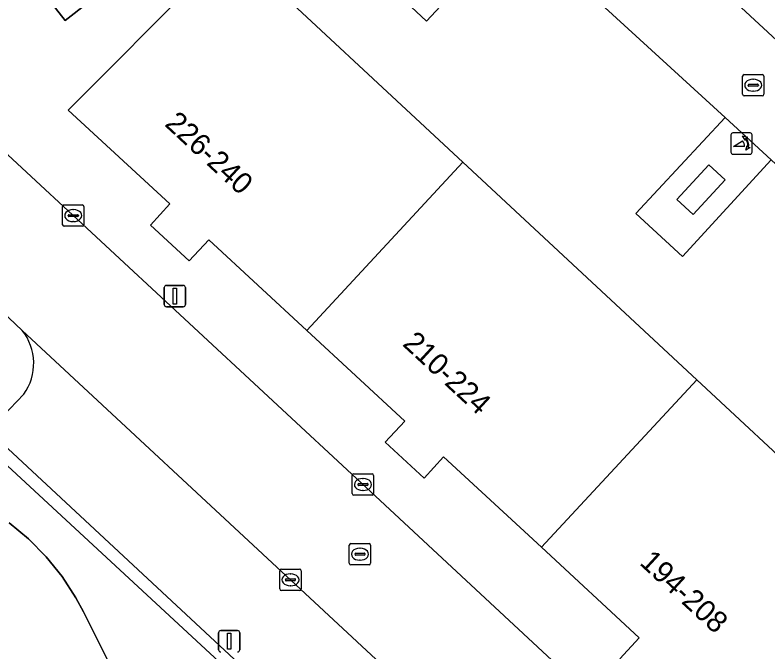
# Model space of a CAD drawing. Extents: x 159217 to 160349, y 381246 to 382172.
# Drawn here: x 159784.29 to 159819.61, y 381715.94 to 381745.8 of the extents above; entities that cross this region are included whole.
import ezdxf

# ---------------------------------------------------------------- set-up
doc = ezdxf.new("R2010")
doc.units = 0
for name, color, linetype in [('IMGEO_Groenvoorziening', 7, 'Continuous'), ('IMGEO_Kolk', 7, 'Continuous'), ('IMGEO_Lichtmast', 7, 'Continuous'), ('IMGEO_Pand', 7, 'Continuous'), ('IMGEO_Pand_nummerreeks', 7, 'Continuous'), ('IMGEO_Parkeervlak_open', 7, 'Continuous'), ('IMGEO_Poller', 7, 'Continuous'), ('IMGEO_Rijbaan_lokaal_open', 7, 'Continuous'), ('IMGEO_Rioolput', 7, 'Continuous'), ('IMGEO_Voetpad_open', 7, 'Continuous')]:
    doc.layers.add(name, color=color, linetype=linetype)

msp = doc.modelspace()

# ---------------------------------------------------------------- linework, layer by layer
at = {"layer": 'IMGEO_Groenvoorziening'}
for points in [[(159802.073, 381755.288), (159795.639, 381750), (159794.426, 381749.008), (159805.302, 381738.901), (159816.282, 381728.697), (159827.45, 381718.318), (159834.247, 381725.568), (159829.716, 381729.773), (159825.509, 381725.247), (159823.334, 381727.267), (159827.53, 381731.802), (159819.769, 381739.005), (159815.597, 381734.475), (159813.411, 381736.488), (159817.605, 381741.003), (159807.766, 381750), (159803.599, 381745.515), (159801.436, 381747.543), (159802.207, 381748.37), (159803.726, 381750), (159805.628, 381752.041)], [(159817.601, 381738.078), (159816.841, 381738.779), (159815.345, 381737.156), (159816.105, 381736.455)]]:
    msp.add_lwpolyline(points, close=True, dxfattribs=at)
for points in [[(159809.298, 381705.574), (159807.159, 381703.183), (159778.859, 381729.349), (159777.542, 381728.315), (159771.823, 381723.785), (159771.509, 381722.77), (159770.67, 381721.565)], [(159789.777, 381713.298), (159787.502, 381717.816), (159787.141, 381718.486), (159786.496, 381719.477), (159785.754, 381720.398), (159784.923, 381721.239), (159784.01, 381721.991)], [(159784.01, 381721.991), (159784.923, 381721.239), (159785.754, 381720.398), (159786.496, 381719.477), (159787.141, 381718.486), (159787.502, 381717.816), (159789.777, 381713.298)]]:
    msp.add_lwpolyline(points, dxfattribs=at)
at = {"layer": 'IMGEO_Kolk'}
for p, q in [((159786.595, 381736.897), (159787.447, 381736.897)), ((159786.52, 381735.971), (159786.52, 381736.823)), ((159787.008, 381736.677), (159787.033, 381736.677)), ((159787.521, 381736.823), (159787.521, 381735.971)), ((159786.779, 381736.391), (159786.779, 381736.403)), ((159787.217, 381736.354), (159786.819, 381736.354)), ((159786.822, 381736.44), (159787.22, 381736.44)), ((159787.263, 381736.403), (159787.263, 381736.391)), ((159787.447, 381735.897), (159786.595, 381735.897)), ((159787.031, 381736.117), (159787.006, 381736.117)), ((159800.111, 381723.365), (159800.111, 381724.217)), ((159800.186, 381724.291), (159801.038, 381724.291)), ((159801.112, 381724.217), (159801.112, 381723.365)), ((159800.413, 381723.834), (159800.811, 381723.834)), ((159800.599, 381724.071), (159800.624, 381724.071)), ((159800.37, 381723.785), (159800.37, 381723.797)), ((159800.808, 381723.748), (159800.41, 381723.748)), ((159800.622, 381723.511), (159800.597, 381723.511)), ((159800.854, 381723.797), (159800.854, 381723.785)), ((159801.038, 381723.291), (159800.186, 381723.291)), ((159796.712, 381718.897), (159796.712, 381719.749)), ((159796.787, 381719.823), (159797.639, 381719.823)), ((159797.2, 381719.603), (159797.225, 381719.603)), ((159797.713, 381719.749), (159797.713, 381718.897)), ((159796.971, 381719.317), (159796.971, 381719.329)), ((159797.409, 381719.28), (159797.011, 381719.28)), ((159797.014, 381719.366), (159797.412, 381719.366)), ((159797.455, 381719.329), (159797.455, 381719.317)), ((159797.223, 381719.043), (159797.198, 381719.043)), ((159797.639, 381718.823), (159796.787, 381718.823))]:
    msp.add_line(p, q, dxfattribs=at)
for points in [[(159786.595, 381736.897), (159787.447, 381736.897)], [(159786.52, 381735.971), (159786.52, 381736.823)], [(159787.521, 381736.823), (159787.521, 381735.971)], [(159787.447, 381735.897), (159786.595, 381735.897)], [(159800.111, 381723.365), (159800.111, 381724.217)], [(159800.186, 381724.291), (159801.038, 381724.291)], [(159801.112, 381724.217), (159801.112, 381723.365)], [(159801.038, 381723.291), (159800.186, 381723.291)], [(159796.712, 381718.897), (159796.712, 381719.749)], [(159796.787, 381719.823), (159797.639, 381719.823)], [(159797.713, 381719.749), (159797.713, 381718.897)], [(159797.639, 381718.823), (159796.787, 381718.823)]]:
    msp.add_lwpolyline(points, dxfattribs=at)
for centre, radius, start, end in [((159786.597, 381736.821), 0.0765, 91.552, 178.448), ((159786.597, 381736.821), 0.0765, 91.552, 178.448), ((159787.445, 381736.821), 0.0765, 1.552, 88.448), ((159787.445, 381736.821), 0.0765, 1.552, 88.448), ((159786.819, 381736.4), 0.0403, 85.8775, 175.7526), ((159786.816, 381736.39), 0.0366, 178.938, 274.7102), ((159787.22, 381736.397), 0.043, 264.8664, 352.4533), ((159787.224, 381736.402), 0.0386, 1.7309, 96.639), ((159786.597, 381735.973), 0.0765, 181.552, 268.448), ((159786.597, 381735.973), 0.0765, 181.552, 268.448), ((159787.445, 381735.973), 0.0765, 271.552, 358.448), ((159787.445, 381735.973), 0.0765, 271.552, 358.448), ((159800.188, 381724.215), 0.0765, 91.552, 178.448), ((159800.188, 381724.215), 0.0765, 91.552, 178.448), ((159801.036, 381724.215), 0.0765, 1.552, 88.448), ((159801.036, 381724.215), 0.0765, 1.552, 88.448), ((159800.41, 381723.794), 0.0403, 85.8775, 175.7526), ((159800.815, 381723.796), 0.0386, 1.7309, 96.639), ((159800.407, 381723.784), 0.0366, 178.938, 274.7102), ((159800.811, 381723.791), 0.043, 264.8664, 352.4533), ((159800.188, 381723.367), 0.0765, 181.552, 268.448), ((159800.188, 381723.367), 0.0765, 181.552, 268.448), ((159801.036, 381723.367), 0.0765, 271.552, 358.448), ((159801.036, 381723.367), 0.0765, 271.552, 358.448), ((159796.789, 381719.747), 0.0765, 91.552, 178.448), ((159796.789, 381719.747), 0.0765, 91.552, 178.448), ((159797.637, 381719.747), 0.0765, 1.552, 88.448), ((159797.637, 381719.747), 0.0765, 1.552, 88.448), ((159797.011, 381719.326), 0.0403, 85.8775, 175.7526), ((159797.008, 381719.316), 0.0366, 178.938, 274.7102), ((159797.412, 381719.323), 0.043, 264.8664, 352.4533), ((159797.416, 381719.328), 0.0386, 1.7309, 96.639), ((159796.789, 381718.899), 0.0765, 181.552, 268.448), ((159796.789, 381718.899), 0.0765, 181.552, 268.448), ((159797.637, 381718.899), 0.0765, 271.552, 358.448), ((159797.637, 381718.899), 0.0765, 271.552, 358.448)]:
    msp.add_arc(centre, radius, start, end, dxfattribs=at)
for centre, major_axis, ratio, start_param, end_param in [((159787.007, 381736.397), (-0.387, 0.002), 0.722429, 4.712389, 7.853982), ((159787.032, 381736.397), (-0.39, 0.002), 0.717154, 1.570796, 4.712389), ((159800.598, 381723.791), (-0.387, 0.002), 0.722429, 4.712389, 7.853982), ((159800.623, 381723.791), (-0.39, 0.002), 0.717154, 1.570796, 4.712389), ((159797.199, 381719.323), (-0.387, 0.002), 0.722429, 4.712389, 7.853982), ((159797.224, 381719.323), (-0.39, 0.002), 0.717154, 1.570796, 4.712389)]:
    msp.add_ellipse(centre, major_axis=major_axis, ratio=ratio, start_param=start_param, end_param=end_param, dxfattribs=at)
at = {"layer": 'IMGEO_Lichtmast'}
for p, q in [((159791.293, 381732.225), (159791.293, 381733.025)), ((159791.293, 381733.025), (159791.293, 381732.225)), ((159791.393, 381733.125), (159792.183, 381733.125)), ((159792.183, 381733.125), (159791.393, 381733.125)), ((159792.283, 381733.025), (159792.283, 381732.225)), ((159792.283, 381732.225), (159792.283, 381733.025)), ((159792.183, 381732.125), (159791.393, 381732.125)), ((159791.393, 381732.125), (159792.183, 381732.125)), ((159793.839, 381716.042), (159793.839, 381716.842)), ((159793.839, 381716.842), (159793.839, 381716.042)), ((159793.939, 381716.942), (159794.729, 381716.942)), ((159794.729, 381716.942), (159793.939, 381716.942)), ((159794.829, 381716.842), (159794.829, 381716.042)), ((159794.829, 381716.042), (159794.829, 381716.842))]:
    msp.add_line(p, q, dxfattribs=at)
for points in [[(159791.713, 381733), (159791.863, 381733), (159791.863, 381732.25), (159791.713, 381732.25), (159791.713, 381733)], [(159794.259, 381716.817), (159794.409, 381716.817), (159794.409, 381716.067), (159794.259, 381716.067), (159794.259, 381716.817)]]:
    msp.add_lwpolyline(points, dxfattribs=at)
for centre, start, end in [((159791.393, 381733.025), 90, 180), ((159791.393, 381733.025), 90, 180), ((159792.183, 381733.025), 0, 90), ((159792.183, 381733.025), 360, 90), ((159791.393, 381732.225), 180, 270), ((159791.393, 381732.225), 180, 270), ((159792.183, 381732.225), 270, 0), ((159792.183, 381732.225), 270, 0), ((159793.939, 381716.842), 90, 180), ((159793.939, 381716.842), 90, 180), ((159794.729, 381716.842), 0, 90), ((159794.729, 381716.842), 360, 90), ((159793.939, 381716.042), 180, 270), ((159793.939, 381716.042), 180, 270), ((159794.729, 381716.042), 270, 0), ((159794.729, 381716.042), 270, 0)]:
    msp.add_arc(centre, 0.1, start, end, dxfattribs=at)
at = {"layer": 'IMGEO_Pand'}
for points in [[(159789.606, 381751.842), (159784.718, 381748.019), (159786.647, 381745.548), (159791.537, 381749.373), (159791.444, 381749.492)], [(159805.302, 381738.901), (159794.426, 381749.008), (159792.986, 381747.564), (159792.965, 381747.543), (159786.788, 381741.347), (159791.553, 381736.947), (159790.638, 381735.955), (159792.459, 381734.272), (159793.375, 381735.264), (159797.974, 381731.016)], [(159816.282, 381728.697), (159805.302, 381738.901), (159797.974, 381731.016), (159802.573, 381726.768), (159801.656, 381725.777), (159803.479, 381724.094), (159804.395, 381725.087), (159808.985, 381720.846)], [(159816.282, 381728.697), (159808.985, 381720.846), (159813.576, 381716.605), (159812.661, 381715.615), (159814.459, 381713.952), (159815.376, 381714.942), (159820.214, 381710.509), (159827.45, 381718.318)]]:
    msp.add_lwpolyline(points, close=True, dxfattribs=at)
at = {"layer": 'IMGEO_Parkeervlak_open'}
msp.add_lwpolyline([(159833.311, 381732.333), (159833.59, 381732.834), (159837.026, 381736.496), (159822.422, 381750), (159807.121, 381764.149), (159804.13, 381760.763), (159804.103, 381760.725), (159803.993, 381760.591), (159803.872, 381760.466), (159803.741, 381760.353), (159803.599, 381760.253), (159803.45, 381760.165), (159803.293, 381760.091), (159814.206, 381750)], close=True, dxfattribs=at)
for points in [[(159811.611, 381705.948), (159784.623, 381731.018)], [(159784.702, 381728.02), (159783.043, 381726.306), (159807.211, 381703.856), (159808.974, 381705.826)]]:
    msp.add_lwpolyline(points, dxfattribs=at)
msp.add_arc((159782.683, 381729.467), 2.484, 324.3765, 38.6424, dxfattribs=at)
at = {"layer": 'IMGEO_Poller'}
for p, q in [((159817.874, 381740.178), (159817.874, 381739.371)), ((159817.874, 381740.178), (159817.874, 381739.371)), ((159818.776, 381740.273), (159817.968, 381740.273)), ((159818.776, 381740.273), (159817.968, 381740.273)), ((159818.87, 381739.371), (159818.87, 381740.178)), ((159818.87, 381739.371), (159818.87, 381740.178)), ((159817.968, 381739.276), (159818.776, 381739.276)), ((159817.968, 381739.276), (159818.776, 381739.276))]:
    msp.add_line(p, q, dxfattribs=at)
for points in [[(159818.553, 381740.002), (159818.541, 381739.929), (159818.416, 381740.134)], [(159818.416, 381740.134), (159818.647, 381740.068), (159818.576, 381740.036)], [(159818.509, 381739.629), (159817.996, 381739.629), (159818.426, 381739.904)], [(159818.569, 381739.457), (159818.635, 381739.688), (159818.665, 381739.62)], [(159818.701, 381739.593), (159818.773, 381739.582), (159818.569, 381739.457)]]:
    msp.add_lwpolyline(points, dxfattribs=at)
for centre, radius, start, end in [((159817.968, 381740.178), 0.0946, 90, 180), ((159817.968, 381740.178), 0.0946, 90, 180), ((159818.776, 381740.178), 0.0946, 0, 90), ((159818.776, 381740.178), 0.0946, 0, 90), ((159818.181, 381739.679), 0.332, 351.3247, 42.4854), ((159818.195, 381739.689), 0.476, 351.7527, 41.1691), ((159818.195, 381739.689), 0.516, 349.3569, 42.2912), ((159817.968, 381739.371), 0.0946, 180, 270), ((159817.968, 381739.371), 0.0946, 180, 270), ((159818.776, 381739.371), 0.0946, 270, 0), ((159818.776, 381739.371), 0.0946, 270, 0)]:
    msp.add_arc(centre, radius, start, end, dxfattribs=at)
at = {"layer": 'IMGEO_Rijbaan_lokaal_open'}
for points in [[(159807.766, 381750), (159817.605, 381741.003), (159819.769, 381739.005), (159827.53, 381731.802), (159829.716, 381729.773), (159834.247, 381725.568), (159836.342, 381727.662), (159833.872, 381730.121), (159833.787, 381730.199), (159833.665, 381730.328), (159833.555, 381730.468), (159833.458, 381730.617), (159833.374, 381730.775), (159833.305, 381730.939), (159833.251, 381731.108), (159833.212, 381731.282), (159833.189, 381731.458), (159833.182, 381731.636), (159833.191, 381731.814), (159833.215, 381731.99), (159833.255, 381732.164), (159833.311, 381732.333), (159814.206, 381750)], [(159783.681, 381731.894), (159784.623, 381731.018), (159811.611, 381705.948), (159812.51, 381705.113), (159813.96, 381703.766), (159817.766, 381707.849), (159800.529, 381723.867), (159783.951, 381739.242), (159783.362, 381739.605), (159782.742, 381739.914), (159782.098, 381740.167), (159781.433, 381740.361), (159780.754, 381740.494), (159780.065, 381740.567), (159779.373, 381740.578), (159778.683, 381740.527), (159777.999, 381740.414), (159777.329, 381740.241), (159776.677, 381740.008), (159776.048, 381739.719), (159775.451, 381739.376), (159738.75, 381710.527)]]:
    msp.add_lwpolyline(points, dxfattribs=at)
at = {"layer": 'IMGEO_Rioolput'}
for p, q in [((159818.422, 381742.084), (159818.422, 381742.936)), ((159818.497, 381743.01), (159819.349, 381743.01)), ((159819.423, 381742.936), (159819.423, 381742.084)), ((159818.724, 381742.553), (159819.122, 381742.553)), ((159818.91, 381742.79), (159818.935, 381742.79)), ((159818.681, 381742.504), (159818.681, 381742.516)), ((159819.119, 381742.467), (159818.721, 381742.467)), ((159818.933, 381742.23), (159818.908, 381742.23)), ((159819.165, 381742.516), (159819.165, 381742.504)), ((159819.349, 381742.01), (159818.497, 381742.01)), ((159800.046, 381721.024), (159800.898, 381721.024)), ((159799.971, 381720.098), (159799.971, 381720.95)), ((159800.459, 381720.804), (159800.484, 381720.804)), ((159800.972, 381720.95), (159800.972, 381720.098)), ((159800.23, 381720.518), (159800.23, 381720.53)), ((159800.668, 381720.481), (159800.27, 381720.481)), ((159800.273, 381720.567), (159800.671, 381720.567)), ((159800.714, 381720.53), (159800.714, 381720.518)), ((159800.898, 381720.024), (159800.046, 381720.024)), ((159800.482, 381720.244), (159800.457, 381720.244))]:
    msp.add_line(p, q, dxfattribs=at)
for points in [[(159818.422, 381742.084), (159818.422, 381742.936)], [(159818.497, 381743.01), (159819.349, 381743.01)], [(159819.423, 381742.936), (159819.423, 381742.084)], [(159819.349, 381742.01), (159818.497, 381742.01)], [(159800.046, 381721.024), (159800.898, 381721.024)], [(159799.971, 381720.098), (159799.971, 381720.95)], [(159800.972, 381720.95), (159800.972, 381720.098)], [(159800.898, 381720.024), (159800.046, 381720.024)]]:
    msp.add_lwpolyline(points, dxfattribs=at)
for centre, radius, start, end in [((159818.499, 381742.934), 0.0765, 91.552, 178.448), ((159818.499, 381742.934), 0.0765, 91.552, 178.448), ((159819.347, 381742.934), 0.0765, 1.552, 88.448), ((159819.347, 381742.934), 0.0765, 1.552, 88.448), ((159818.721, 381742.513), 0.0403, 85.8775, 175.7526), ((159819.126, 381742.515), 0.0386, 1.7309, 96.639), ((159818.718, 381742.503), 0.0366, 178.938, 274.7102), ((159819.122, 381742.51), 0.043, 264.8664, 352.4533), ((159818.499, 381742.086), 0.0765, 181.552, 268.448), ((159818.499, 381742.086), 0.0765, 181.552, 268.448), ((159819.347, 381742.086), 0.0765, 271.552, 358.448), ((159819.347, 381742.086), 0.0765, 271.552, 358.448), ((159800.048, 381720.948), 0.0765, 91.552, 178.448), ((159800.048, 381720.948), 0.0765, 91.552, 178.448), ((159800.896, 381720.948), 0.0765, 1.552, 88.448), ((159800.896, 381720.948), 0.0765, 1.552, 88.448), ((159800.27, 381720.527), 0.0403, 85.8775, 175.7526), ((159800.267, 381720.517), 0.0366, 178.938, 274.7102), ((159800.671, 381720.524), 0.043, 264.8664, 352.4533), ((159800.675, 381720.529), 0.0386, 1.7309, 96.639), ((159800.048, 381720.1), 0.0765, 181.552, 268.448), ((159800.048, 381720.1), 0.0765, 181.552, 268.448), ((159800.896, 381720.1), 0.0765, 271.552, 358.448), ((159800.896, 381720.1), 0.0765, 271.552, 358.448)]:
    msp.add_arc(centre, radius, start, end, dxfattribs=at)
for centre, major_axis, ratio, start_param, end_param in [((159818.909, 381742.51), (-0.387, 0.002), 0.722429, 4.712389, 7.853982), ((159818.934, 381742.51), (-0.39, 0.002), 0.717154, 1.570796, 4.712389), ((159800.458, 381720.524), (-0.387, 0.002), 0.722429, 4.712389, 7.853982), ((159800.483, 381720.524), (-0.39, 0.002), 0.717154, 1.570796, 4.712389)]:
    msp.add_ellipse(centre, major_axis=major_axis, ratio=ratio, start_param=start_param, end_param=end_param, dxfattribs=at)
at = {"layer": 'IMGEO_Voetpad_open'}
for points in [[(159805.628, 381752.041), (159803.726, 381750), (159802.207, 381748.37), (159801.436, 381747.543), (159803.599, 381745.515), (159807.766, 381750)], [(159817.605, 381741.003), (159813.411, 381736.488), (159815.597, 381734.475), (159819.769, 381739.005)], [(159816.105, 381736.455), (159815.345, 381737.156), (159816.841, 381738.779), (159817.601, 381738.078)]]:
    msp.add_lwpolyline(points, close=True, dxfattribs=at)
for points in [[(159791.537, 381749.373), (159786.647, 381745.548), (159784.718, 381748.019)], [(159783.951, 381739.242), (159800.529, 381723.867), (159817.766, 381707.849), (159820.214, 381710.509), (159815.376, 381714.942), (159814.459, 381713.952), (159812.661, 381715.615), (159813.576, 381716.605), (159808.985, 381720.846), (159804.395, 381725.087), (159803.479, 381724.094), (159801.656, 381725.777), (159802.573, 381726.768), (159797.974, 381731.016), (159793.375, 381735.264), (159792.459, 381734.272), (159790.638, 381735.955), (159791.553, 381736.947), (159786.788, 381741.347), (159792.965, 381747.543)], [(159784.623, 381731.018), (159783.681, 381731.894)], [(159775.965, 381730.466), (159777.542, 381728.315), (159778.859, 381729.349), (159807.159, 381703.183), (159809.298, 381705.574)], [(159808.974, 381705.826), (159807.211, 381703.856), (159783.043, 381726.306), (159784.702, 381728.02)]]:
    msp.add_lwpolyline(points, dxfattribs=at)
msp.add_arc((159782.683, 381729.467), 2.484, 324.3765, 38.6424, dxfattribs=at)

# ---------------------------------------------------------------- texts
at = {"layer": 'IMGEO_Pand_nummerreeks'}
for s, rotation, p in [('226-240', 317.2745, (159791.265, 381740.642)), ('210-224', 317.2751, (159802.429, 381730.332)), ('194-208', 317.3672, (159813.544, 381720.075))]:
    msp.add_text(s, height=1, rotation=rotation, dxfattribs=at).set_placement(p)

doc.saveas('drawing.dxf')
